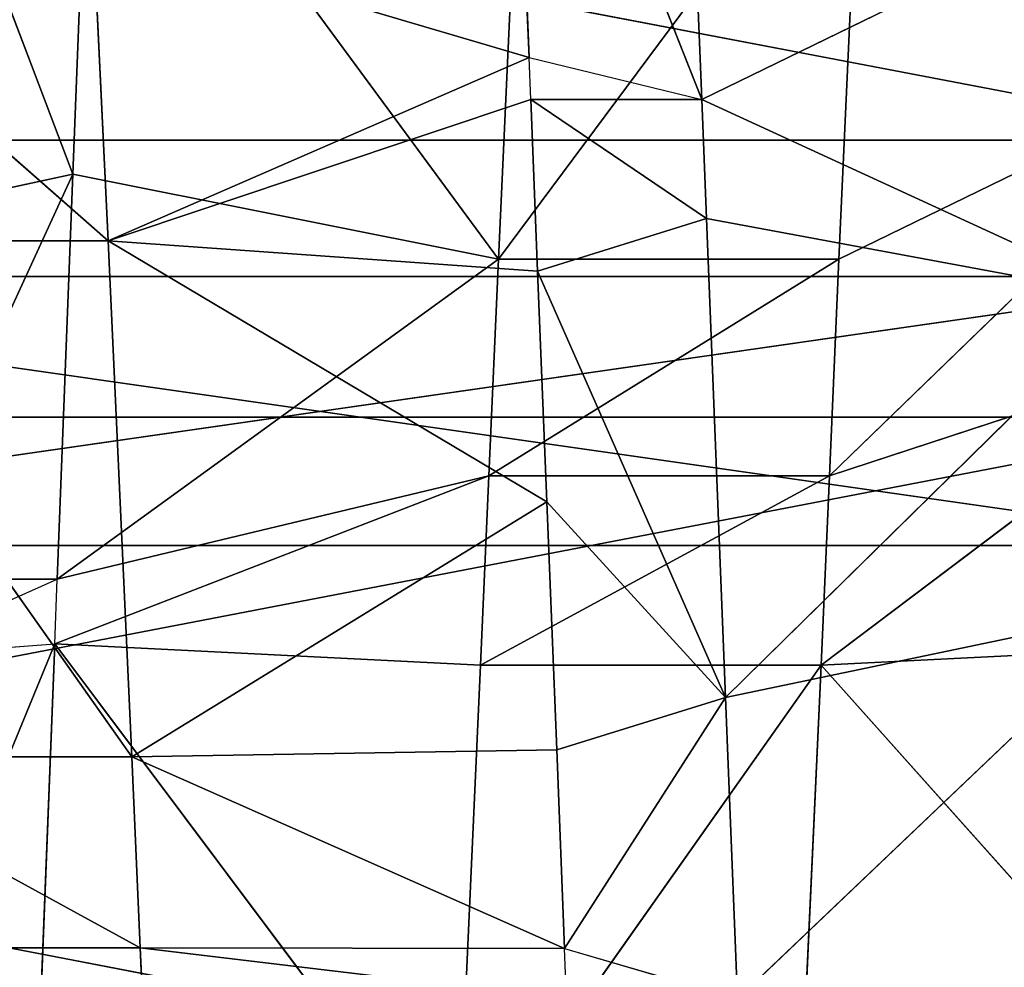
# Model space of a CAD drawing. Extents: x 0 to 4.5, y 0 to 2.5.
# Tile 555 of 656: x 3.3863 to 3.4767, y 1.2349 to 1.3219. Entities that reach past the tile are written whole.
import ezdxf

# ---------------------------------------------------------------- set-up
doc = ezdxf.new("R2010")
doc.units = 0
doc.header["$LTSCALE"] = 2.54
doc.layers.get('0').update_dxf_attribs({"color": 13, "linetype": 'CONTINUOUS'})

# ---------------------------------------------------------------- blocks, each defined once
blk = doc.blocks.new('HACZYK_NA_R_CZNIKI_YUZO_ST')
at = {"color": 0}
for p, q in [((3, 1.406423, 0.312967), (3.5, 1.310823, 0.301949)), ((3, 1.406423, 0.312967), (3.5, 1.310823, 0.301949)), ((3.433057, 1.318425, 1.745296), (3.431425, 1.358783, 1.738023)), ((3.431425, 1.358783, 1.738023), (3.448913, 1.31456, 1.745815)), ((3.433057, 1.318425, 1.745296), (3.431425, 1.358783, 1.738023)), ((3.431425, 1.358783, 1.738023), (3.448913, 1.31456, 1.745815)), ((3.391189, 1.307702, 0.753341), (3.392879, 1.350753, 0.760256)), ((3.391189, 1.307702, 0.753341), (3.392879, 1.350753, 0.760256)), ((3.430252, 1.299894, 0.820547), (3.392879, 1.350753, 0.760256)), ((3.430252, 1.299894, 0.820547), (3.392879, 1.350753, 0.760256)), ((3.447561, 1.347587, 1.740384), (3.448913, 1.31456, 1.745815)), ((3.447561, 1.347587, 1.740384), (3.448913, 1.31456, 1.745815)), ((3, 1.345139, 0.708291), (3.5, 1.273618, 0.700507)), ((3, 1.345139, 0.708291), (3.5, 1.273618, 0.700507)), ((3.377083, 1.344858, 0.759081), (3.391189, 1.307702, 0.753341)), ((3.377083, 1.344858, 0.759081), (3.391189, 1.307702, 0.753341)), ((3.463544, 1.344675, 0.828152), (3.430252, 1.299894, 0.820547)), ((3.430252, 1.299894, 0.820547), (3.432294, 1.344675, 0.828152)), ((3.463544, 1.344675, 0.828152), (3.430252, 1.299894, 0.820547)), ((3.430252, 1.299894, 0.820547), (3.432294, 1.344675, 0.828152)), ((3.461502, 1.299893, 0.820547), (3.463544, 1.344675, 0.828152)), ((3.461502, 1.299893, 0.820547), (3.463544, 1.344675, 0.828152)), ((3.448913, 1.31456, 1.745815), (3.48669, 1.33298, 1.674304)), ((3.448913, 1.31456, 1.745815), (3.48669, 1.33298, 1.674304)), ((3.394424, 1.301581, 1.679254), (3.361821, 1.330233, 1.674832)), ((3.394424, 1.301581, 1.679254), (3.361821, 1.330233, 1.674832)), ((3.393071, 1.330234, 1.674832), (3.433057, 1.318425, 1.745296)), ((3.393071, 1.330234, 1.674832), (3.433057, 1.318425, 1.745296)), ((3.393071, 1.330234, 1.674832), (3.394424, 1.301581, 1.679254)), ((3.393071, 1.330234, 1.674832), (3.394424, 1.301581, 1.679254)), ((3.394424, 1.301581, 1.679254), (3.433057, 1.318425, 1.745296)), ((3.394424, 1.301581, 1.679254), (3.433057, 1.318425, 1.745296)), ((3.433213, 1.31456, 1.745815), (3.433057, 1.318425, 1.745296)), ((3.433057, 1.318425, 1.745296), (3.448913, 1.31456, 1.745815)), ((3.460626, 1.280009, 0.818701), (3.501007, 1.319165, 0.754807)), ((3.460626, 1.280009, 0.818701), (3.501007, 1.319165, 0.754807)), ((3.501007, 1.319165, 0.754807), (3.461502, 1.299893, 0.820547)), ((3.501007, 1.319165, 0.754807), (3.461502, 1.299893, 0.820547)), ((3.394424, 1.301581, 1.679254), (3.433213, 1.31456, 1.745815)), ((3.394424, 1.301581, 1.679254), (3.433213, 1.31456, 1.745815)), ((3.433844, 1.298804, 1.747613), (3.433213, 1.31456, 1.745815)), ((3.433213, 1.31456, 1.745815), (3.448913, 1.31456, 1.745815)), ((3.433213, 1.31456, 1.745815), (3.449354, 1.303633, 1.747115)), ((3.433213, 1.31456, 1.745815), (3.449354, 1.303633, 1.747115)), ((3.433844, 1.298804, 1.747613), (3.433213, 1.31456, 1.745815)), ((3.448913, 1.31456, 1.745815), (3.488417, 1.296376, 1.679847)), ((3.448913, 1.31456, 1.745815), (3.488417, 1.296376, 1.679847)), ((3.448913, 1.31456, 1.745815), (3.449354, 1.303633, 1.747115)), ((3.448913, 1.31456, 1.745815), (3.449354, 1.303633, 1.747115)), ((3, 1.310823, 0.301949), (3.5, 1.214598, 0.30066)), ((3, 1.310823, 0.301949), (3.5, 1.214598, 0.30066)), ((3, 1.310823, 0.301949), (3.5, 1.310823, 0.301949)), ((3, 1.310823, 0.301949), (3.5, 1.310823, 0.301949)), ((3.374103, 1.270518, 0.750421), (3.391189, 1.307702, 0.753341)), ((3.374103, 1.270518, 0.750421), (3.391189, 1.307702, 0.753341)), ((3.375451, 1.30431, 0.752958), (3.391189, 1.307702, 0.753341)), ((3.375451, 1.30431, 0.752958), (3.391189, 1.307702, 0.753341)), ((3.389771, 1.270518, 0.750421), (3.391189, 1.307702, 0.753341)), ((3.389771, 1.270518, 0.750421), (3.391189, 1.307702, 0.753341)), ((3.430252, 1.299894, 0.820547), (3.391189, 1.307702, 0.753341)), ((3.430252, 1.299894, 0.820547), (3.391189, 1.307702, 0.753341)), ((3.433844, 1.298804, 1.747613), (3.449354, 1.303633, 1.747115)), ((3.433844, 1.298804, 1.747613), (3.449354, 1.303633, 1.747115)), ((3.449354, 1.303633, 1.747115), (3.488417, 1.296376, 1.679847)), ((3.449354, 1.303633, 1.747115), (3.488417, 1.296376, 1.679847)), ((3.449354, 1.303633, 1.747115), (3.451101, 1.259647, 1.749907)), ((3.449354, 1.303633, 1.747115), (3.451101, 1.259647, 1.749907)), ((3.396601, 1.254192, 1.682321), (3.363174, 1.301581, 1.679254)), ((3.396601, 1.254192, 1.682321), (3.363174, 1.301581, 1.679254)), ((3.394424, 1.301581, 1.679254), (3.363174, 1.301581, 1.679254)), ((3.394424, 1.301581, 1.679254), (3.363174, 1.301581, 1.679254)), ((3.43469, 1.277607, 1.749237), (3.394424, 1.301581, 1.679254)), ((3.394424, 1.301581, 1.679254), (3.396601, 1.254192, 1.682321)), ((3.43469, 1.277607, 1.749237), (3.394424, 1.301581, 1.679254)), ((3.433844, 1.298804, 1.747613), (3.394424, 1.301581, 1.679254)), ((3.433844, 1.298804, 1.747613), (3.394424, 1.301581, 1.679254)), ((3.394424, 1.301581, 1.679254), (3.396601, 1.254192, 1.682321)), ((3.430252, 1.299894, 0.820547), (3.389771, 1.270518, 0.750421)), ((3.430252, 1.299894, 0.820547), (3.389771, 1.270518, 0.750421)), ((3.429376, 1.280009, 0.818701), (3.430252, 1.299894, 0.820547)), ((3.429376, 1.280009, 0.818701), (3.430252, 1.299894, 0.820547)), ((3.461502, 1.299893, 0.820547), (3.429376, 1.280009, 0.818701)), ((3.461502, 1.299893, 0.820547), (3.429376, 1.280009, 0.818701)), ((3.461502, 1.299893, 0.820547), (3.430252, 1.299894, 0.820547)), ((3.461502, 1.299893, 0.820547), (3.430252, 1.299894, 0.820547)), ((3.460626, 1.280009, 0.818701), (3.461502, 1.299893, 0.820547)), ((3.460626, 1.280009, 0.818701), (3.461502, 1.299893, 0.820547)), ((3.43469, 1.277607, 1.749237), (3.433844, 1.298804, 1.747613)), ((3.433844, 1.298804, 1.747613), (3.451101, 1.259647, 1.749907)), ((3.433844, 1.298804, 1.747613), (3.451101, 1.259647, 1.749907)), ((3.43469, 1.277607, 1.749237), (3.433844, 1.298804, 1.747613)), ((3, 1.226382, 1.799493), (3.5, 1.298307, 1.797874)), ((3, 1.226382, 1.799493), (3.5, 1.298307, 1.797874)), ((3, 1.298307, 1.797874), (3.5, 1.298307, 1.797874)), ((3, 1.298307, 1.797874), (3.5, 1.298307, 1.797874)), ((3.488417, 1.296376, 1.679847), (3.451101, 1.259647, 1.749907)), ((3.488417, 1.296376, 1.679847), (3.451101, 1.259647, 1.749907)), ((3.459855, 1.262608, 0.817842), (3.5, 1.292911, 0.751845)), ((3.459855, 1.262608, 0.817842), (3.5, 1.292911, 0.751845)), ((3.460626, 1.280009, 0.818701), (3.5, 1.292911, 0.751845)), ((3.460626, 1.280009, 0.818701), (3.5, 1.292911, 0.751845)), ((3, 1.285402, 2.19934), (3.5, 1.285402, 2.19934)), ((3, 1.285402, 2.19934), (3.5, 1.285402, 2.19934)), ((3, 1.189177, 2.198051), (3.5, 1.285402, 2.19934)), ((3, 1.189177, 2.198051), (3.5, 1.285402, 2.19934)), ((3.429376, 1.280009, 0.818701), (3.389542, 1.264581, 0.750213)), ((3.429376, 1.280009, 0.818701), (3.389542, 1.264581, 0.750213)), ((3.429376, 1.280009, 0.818701), (3.389771, 1.270518, 0.750421)), ((3.429376, 1.280009, 0.818701), (3.389771, 1.270518, 0.750421)), ((3.460626, 1.280009, 0.818701), (3.428605, 1.262608, 0.817842)), ((3.428605, 1.262608, 0.817842), (3.429376, 1.280009, 0.818701)), ((3.460626, 1.280009, 0.818701), (3.428605, 1.262608, 0.817842)), ((3.428605, 1.262608, 0.817842), (3.429376, 1.280009, 0.818701)), ((3.460626, 1.280009, 0.818701), (3.429376, 1.280009, 0.818701)), ((3.460626, 1.280009, 0.818701), (3.429376, 1.280009, 0.818701)), ((3.459855, 1.262608, 0.817842), (3.460626, 1.280009, 0.818701)), ((3.459855, 1.262608, 0.817842), (3.460626, 1.280009, 0.818701)), ((3.396601, 1.254192, 1.682321), (3.43469, 1.277607, 1.749237)), ((3.396601, 1.254192, 1.682321), (3.43469, 1.277607, 1.749237)), ((3.435596, 1.254846, 1.749977), (3.43469, 1.277607, 1.749237)), ((3.43469, 1.277607, 1.749237), (3.451101, 1.259647, 1.749907)), ((3.435596, 1.254846, 1.749977), (3.43469, 1.277607, 1.749237)), ((3.43469, 1.277607, 1.749237), (3.451101, 1.259647, 1.749907)), ((3, 1.273618, 0.700507), (3.5, 1.273618, 0.700507)), ((3, 1.273618, 0.700507), (3.5, 1.273618, 0.700507)), ((3.373819, 1.263397, 0.75018), (3.389771, 1.270518, 0.750421)), ((3.374103, 1.270518, 0.750421), (3.389771, 1.270518, 0.750421)), ((3.389542, 1.264581, 0.750213), (3.389771, 1.270518, 0.750421)), ((3.451101, 1.259647, 1.749907), (3.489736, 1.267749, 1.681977)), ((3.451101, 1.259647, 1.749907), (3.489736, 1.267749, 1.681977)), ((3.452175, 1.231971, 1.749675), (3.489736, 1.267749, 1.681977)), ((3.452175, 1.231971, 1.749675), (3.489736, 1.267749, 1.681977)), ((3.372187, 1.222393, 0.750763), (3.389542, 1.264581, 0.750213)), ((3.372187, 1.222393, 0.750763), (3.389542, 1.264581, 0.750213)), ((3.373819, 1.263397, 0.75018), (3.389542, 1.264581, 0.750213)), ((3.38783, 1.220799, 0.750853), (3.389542, 1.264581, 0.750213)), ((3.38783, 1.220799, 0.750853), (3.389542, 1.264581, 0.750213)), ((3.428605, 1.262608, 0.817842), (3.389542, 1.264581, 0.750213)), ((3.428605, 1.262608, 0.817842), (3.389542, 1.264581, 0.750213)), ((3.426457, 1.215269, 0.819055), (3.389542, 1.264581, 0.750213)), ((3.426457, 1.215269, 0.819055), (3.389542, 1.264581, 0.750213)), ((3.459855, 1.262608, 0.817842), (3.498917, 1.264581, 0.750213)), ((3.459855, 1.262608, 0.817842), (3.498917, 1.264581, 0.750213)), ((3.459855, 1.262608, 0.817842), (3.426457, 1.215269, 0.819055)), ((3.426457, 1.215269, 0.819055), (3.428605, 1.262608, 0.817842)), ((3.459855, 1.262608, 0.817842), (3.426457, 1.215269, 0.819055)), ((3.426457, 1.215269, 0.819055), (3.428605, 1.262608, 0.817842)), ((3.459855, 1.262608, 0.817842), (3.428605, 1.262608, 0.817842)), ((3.459855, 1.262608, 0.817842), (3.428605, 1.262608, 0.817842)), ((3.457707, 1.215269, 0.819055), (3.459855, 1.262608, 0.817842)), ((3.457707, 1.215269, 0.819055), (3.459855, 1.262608, 0.817842)), ((3.459855, 1.262608, 0.817842), (3.497205, 1.220799, 0.750853)), ((3.459855, 1.262608, 0.817842), (3.497205, 1.220799, 0.750853)), ((3.435596, 1.254846, 1.749977), (3.451101, 1.259647, 1.749907)), ((3.435596, 1.254846, 1.749977), (3.451101, 1.259647, 1.749907)), ((3.436322, 1.236604, 1.749821), (3.451101, 1.259647, 1.749907)), ((3.436322, 1.236604, 1.749821), (3.451101, 1.259647, 1.749907)), ((3.451101, 1.259647, 1.749907), (3.452175, 1.231971, 1.749675)), ((3.451101, 1.259647, 1.749907), (3.452175, 1.231971, 1.749675)), ((3.396601, 1.254192, 1.682321), (3.365351, 1.254191, 1.682321)), ((3.396601, 1.254192, 1.682321), (3.365351, 1.254191, 1.682321)), ((3.397387, 1.236664, 1.682136), (3.365351, 1.254191, 1.682321)), ((3.397387, 1.236664, 1.682136), (3.365351, 1.254191, 1.682321)), ((3.435596, 1.254846, 1.749977), (3.396601, 1.254192, 1.682321)), ((3.435596, 1.254846, 1.749977), (3.396601, 1.254192, 1.682321)), ((3.436322, 1.236604, 1.749821), (3.396601, 1.254192, 1.682321)), ((3.396601, 1.254192, 1.682321), (3.397387, 1.236664, 1.682136)), ((3.436322, 1.236604, 1.749821), (3.396601, 1.254192, 1.682321)), ((3.396601, 1.254192, 1.682321), (3.397387, 1.236664, 1.682136)), ((3.436322, 1.236604, 1.749821), (3.435596, 1.254846, 1.749977)), ((3.436322, 1.236604, 1.749821), (3.435596, 1.254846, 1.749977)), ((3.397387, 1.236664, 1.682136), (3.366137, 1.236664, 1.682136)), ((3.397387, 1.236664, 1.682136), (3.366137, 1.236664, 1.682136)), ((3.436507, 1.231971, 1.749675), (3.397387, 1.236664, 1.682136)), ((3.397387, 1.236664, 1.682136), (3.398273, 1.216643, 1.681053)), ((3.436507, 1.231971, 1.749675), (3.397387, 1.236664, 1.682136)), ((3.436322, 1.236604, 1.749821), (3.397387, 1.236664, 1.682136)), ((3.436322, 1.236604, 1.749821), (3.397387, 1.236664, 1.682136)), ((3.397387, 1.236664, 1.682136), (3.398273, 1.216643, 1.681053)), ((3.436507, 1.231971, 1.749675), (3.436322, 1.236604, 1.749821)), ((3.436322, 1.236604, 1.749821), (3.452175, 1.231971, 1.749675))]:
    blk.add_line(p, q, dxfattribs=at)
mesh = blk.add_polyface(dxfattribs=at)
corners = [(3.5, 1.310823, 0.301949), (3, 1.310823, 0.301949), (3, 1.406423, 0.312967)]
mesh.append_faces([[corners[k] for k in face] for face in [(0, 1, 2)]], dxfattribs={"color": 0})
mesh = blk.add_polyface(dxfattribs=at)
corners = [(3.5, 1.310823, 0.301949), (3, 1.406423, 0.312967), (3.5, 1.406423, 0.312967)]
mesh.append_faces([[corners[k] for k in face] for face in [(0, 1, 2)]], dxfattribs={"color": 0})
mesh = blk.add_polyface(dxfattribs=at)
corners = [(3.5, 1.381264, 2.190888), (3, 1.381264, 2.190888), (3, 1.285402, 2.19934)]
mesh.append_faces([[corners[k] for k in face] for face in [(0, 1, 2)]], dxfattribs={"color": 0})
mesh = blk.add_polyface(dxfattribs=at)
corners = [(3.5, 1.381264, 2.190888), (3, 1.285402, 2.19934), (3.5, 1.285402, 2.19934)]
mesh.append_faces([[corners[k] for k in face] for face in [(0, 1, 2)]], dxfattribs={"color": 0})
mesh = blk.add_polyface(dxfattribs=at)
corners = [(3.5, 1.298307, 1.797874), (3, 1.298307, 1.797874), (3.5, 1.369406, 1.786882)]
mesh.append_faces([[corners[k] for k in face] for face in [(0, 1, 2)]], dxfattribs={"color": 0})
mesh = blk.add_polyface(dxfattribs=at)
corners = [(3.5, 1.369406, 1.786882), (3, 1.298307, 1.797874), (3, 1.369406, 1.786882)]
mesh.append_faces([[corners[k] for k in face] for face in [(0, 1, 2)]], dxfattribs={"color": 0})
mesh = blk.add_polyface(dxfattribs=at)
corners = [(3.502627, 1.359998, 0.76225), (3.501007, 1.319165, 0.754807), (3.463544, 1.344675, 0.828152)]
mesh.append_faces([[corners[k] for k in face] for face in [(0, 1, 2)]], dxfattribs={"color": 0})
mesh = blk.add_polyface(dxfattribs=at)
corners = [(3.431425, 1.358783, 1.738023), (3.393071, 1.330234, 1.674832), (3.433057, 1.318425, 1.745296)]
mesh.append_faces([[corners[k] for k in face] for face in [(0, 1, 2)]], dxfattribs={"color": 0})
mesh = blk.add_polyface(dxfattribs=at)
corners = [(3.448913, 1.31456, 1.745815), (3.447561, 1.347587, 1.740384), (3.431425, 1.358783, 1.738023)]
mesh.append_faces([[corners[k] for k in face] for face in [(0, 1, 2)]], dxfattribs={"color": 0})
mesh = blk.add_polyface(dxfattribs=at)
corners = [(3.448913, 1.31456, 1.745815), (3.431425, 1.358783, 1.738023), (3.433057, 1.318425, 1.745296)]
mesh.append_faces([[corners[k] for k in face] for face in [(0, 1, 2)]], dxfattribs={"color": 0})
mesh = blk.add_polyface(dxfattribs=at)
corners = [(3.392879, 1.350753, 0.760256), (3.391189, 1.307702, 0.753341), (3.377083, 1.344858, 0.759081)]
mesh.append_faces([[corners[k] for k in face] for face in [(0, 1, 2)]], dxfattribs={"color": 0})
mesh = blk.add_polyface(dxfattribs=at)
corners = [(3.392879, 1.350753, 0.760256), (3.430252, 1.299894, 0.820547), (3.391189, 1.307702, 0.753341)]
mesh.append_faces([[corners[k] for k in face] for face in [(0, 1, 2)]], dxfattribs={"color": 0})
mesh = blk.add_polyface(dxfattribs=at)
corners = [(3.392879, 1.350753, 0.760256), (3.432294, 1.344675, 0.828152), (3.430252, 1.299894, 0.820547)]
mesh.append_faces([[corners[k] for k in face] for face in [(0, 1, 2)]], dxfattribs={"color": 0})
mesh = blk.add_polyface(dxfattribs=at)
corners = [(3.447561, 1.347587, 1.740384), (3.448913, 1.31456, 1.745815), (3.48669, 1.33298, 1.674304)]
mesh.append_faces([[corners[k] for k in face] for face in [(0, 1, 2)]], dxfattribs={"color": 0})
mesh = blk.add_polyface(dxfattribs=at)
corners = [(3.5, 1.345139, 0.708291), (3, 1.345139, 0.708291), (3.5, 1.273618, 0.700507)]
mesh.append_faces([[corners[k] for k in face] for face in [(0, 1, 2)]], dxfattribs={"color": 0})
mesh = blk.add_polyface(dxfattribs=at)
corners = [(3.5, 1.273618, 0.700507), (3, 1.345139, 0.708291), (3, 1.273618, 0.700507)]
mesh.append_faces([[corners[k] for k in face] for face in [(0, 1, 2)]], dxfattribs={"color": 0})
mesh = blk.add_polyface(dxfattribs=at)
corners = [(3.391189, 1.307702, 0.753341), (3.375451, 1.30431, 0.752958), (3.377083, 1.344858, 0.759081)]
mesh.append_faces([[corners[k] for k in face] for face in [(0, 1, 2)]], dxfattribs={"color": 0})
mesh = blk.add_polyface(dxfattribs=at)
corners = [(3.463544, 1.344675, 0.828152), (3.430252, 1.299894, 0.820547), (3.432294, 1.344675, 0.828152)]
mesh.append_faces([[corners[k] for k in face] for face in [(0, 1, 2)]], dxfattribs={"color": 0})
mesh = blk.add_polyface(dxfattribs=at)
corners = [(3.463544, 1.344675, 0.828152), (3.461502, 1.299893, 0.820547), (3.430252, 1.299894, 0.820547)]
mesh.append_faces([[corners[k] for k in face] for face in [(0, 1, 2)]], dxfattribs={"color": 0})
mesh = blk.add_polyface(dxfattribs=at)
corners = [(3.463544, 1.344675, 0.828152), (3.501007, 1.319165, 0.754807), (3.461502, 1.299893, 0.820547)]
mesh.append_faces([[corners[k] for k in face] for face in [(0, 1, 2)]], dxfattribs={"color": 0})
mesh = blk.add_polyface(dxfattribs=at)
corners = [(3.48669, 1.33298, 1.674304), (3.448913, 1.31456, 1.745815), (3.488417, 1.296376, 1.679847)]
mesh.append_faces([[corners[k] for k in face] for face in [(0, 1, 2)]], dxfattribs={"color": 0})
mesh = blk.add_polyface(dxfattribs=at)
corners = [(3.394424, 1.301581, 1.679254), (3.393071, 1.330234, 1.674832), (3.361821, 1.330233, 1.674832)]
mesh.append_faces([[corners[k] for k in face] for face in [(0, 1, 2)]], dxfattribs={"color": 0})
mesh = blk.add_polyface(dxfattribs=at)
corners = [(3.394424, 1.301581, 1.679254), (3.361821, 1.330233, 1.674832), (3.363174, 1.301581, 1.679254)]
mesh.append_faces([[corners[k] for k in face] for face in [(0, 1, 2)]], dxfattribs={"color": 0})
mesh = blk.add_polyface(dxfattribs=at)
corners = [(3.393071, 1.330234, 1.674832), (3.394424, 1.301581, 1.679254), (3.433057, 1.318425, 1.745296)]
mesh.append_faces([[corners[k] for k in face] for face in [(0, 1, 2)]], dxfattribs={"color": 0})
mesh = blk.add_polyface(dxfattribs=at)
corners = [(3.433057, 1.318425, 1.745296), (3.394424, 1.301581, 1.679254), (3.433213, 1.31456, 1.745815)]
mesh.append_faces([[corners[k] for k in face] for face in [(0, 1, 2)]], dxfattribs={"color": 0})
mesh = blk.add_polyface(dxfattribs=at)
corners = [(3.501007, 1.319165, 0.754807), (3.5, 1.292911, 0.751845), (3.460626, 1.280009, 0.818701)]
mesh.append_faces([[corners[k] for k in face] for face in [(0, 1, 2)]], dxfattribs={"color": 0})
mesh = blk.add_polyface(dxfattribs=at)
corners = [(3.501007, 1.319165, 0.754807), (3.460626, 1.280009, 0.818701), (3.461502, 1.299893, 0.820547)]
mesh.append_faces([[corners[k] for k in face] for face in [(0, 1, 2)]], dxfattribs={"color": 0})
mesh = blk.add_polyface(dxfattribs=at)
corners = [(3.433213, 1.31456, 1.745815), (3.394424, 1.301581, 1.679254), (3.433844, 1.298804, 1.747613)]
mesh.append_faces([[corners[k] for k in face] for face in [(0, 1, 2)]], dxfattribs={"color": 0})
mesh = blk.add_polyface(dxfattribs=at)
corners = [(3.449354, 1.303633, 1.747115), (3.448913, 1.31456, 1.745815), (3.433213, 1.31456, 1.745815)]
mesh.append_faces([[corners[k] for k in face] for face in [(0, 1, 2)]], dxfattribs={"color": 0})
mesh = blk.add_polyface(dxfattribs=at)
corners = [(3.449354, 1.303633, 1.747115), (3.433213, 1.31456, 1.745815), (3.433844, 1.298804, 1.747613)]
mesh.append_faces([[corners[k] for k in face] for face in [(0, 1, 2)]], dxfattribs={"color": 0})
mesh = blk.add_polyface(dxfattribs=at)
corners = [(3.448913, 1.31456, 1.745815), (3.449354, 1.303633, 1.747115), (3.488417, 1.296376, 1.679847)]
mesh.append_faces([[corners[k] for k in face] for face in [(0, 1, 2)]], dxfattribs={"color": 0})
mesh = blk.add_polyface(dxfattribs=at)
corners = [(3.5, 1.214598, 0.30066), (3, 1.214598, 0.30066), (3, 1.310823, 0.301949)]
mesh.append_faces([[corners[k] for k in face] for face in [(0, 1, 2)]], dxfattribs={"color": 0})
mesh = blk.add_polyface(dxfattribs=at)
corners = [(3.5, 1.214598, 0.30066), (3, 1.310823, 0.301949), (3.5, 1.310823, 0.301949)]
mesh.append_faces([[corners[k] for k in face] for face in [(0, 1, 2)]], dxfattribs={"color": 0})
mesh = blk.add_polyface(dxfattribs=at)
corners = [(3.391189, 1.307702, 0.753341), (3.389771, 1.270518, 0.750421), (3.374103, 1.270518, 0.750421)]
mesh.append_faces([[corners[k] for k in face] for face in [(0, 1, 2)]], dxfattribs={"color": 0})
mesh = blk.add_polyface(dxfattribs=at)
corners = [(3.391189, 1.307702, 0.753341), (3.374103, 1.270518, 0.750421), (3.375451, 1.30431, 0.752958)]
mesh.append_faces([[corners[k] for k in face] for face in [(0, 1, 2)]], dxfattribs={"color": 0})
mesh = blk.add_polyface(dxfattribs=at)
corners = [(3.391189, 1.307702, 0.753341), (3.430252, 1.299894, 0.820547), (3.389771, 1.270518, 0.750421)]
mesh.append_faces([[corners[k] for k in face] for face in [(0, 1, 2)]], dxfattribs={"color": 0})
mesh = blk.add_polyface(dxfattribs=at)
corners = [(3.451101, 1.259647, 1.749907), (3.449354, 1.303633, 1.747115), (3.433844, 1.298804, 1.747613)]
mesh.append_faces([[corners[k] for k in face] for face in [(0, 1, 2)]], dxfattribs={"color": 0})
mesh = blk.add_polyface(dxfattribs=at)
corners = [(3.449354, 1.303633, 1.747115), (3.451101, 1.259647, 1.749907), (3.488417, 1.296376, 1.679847)]
mesh.append_faces([[corners[k] for k in face] for face in [(0, 1, 2)]], dxfattribs={"color": 0})
mesh = blk.add_polyface(dxfattribs=at)
corners = [(3.396601, 1.254192, 1.682321), (3.363174, 1.301581, 1.679254), (3.365351, 1.254191, 1.682321)]
mesh.append_faces([[corners[k] for k in face] for face in [(0, 1, 2)]], dxfattribs={"color": 0})
mesh = blk.add_polyface(dxfattribs=at)
corners = [(3.396601, 1.254192, 1.682321), (3.394424, 1.301581, 1.679254), (3.363174, 1.301581, 1.679254)]
mesh.append_faces([[corners[k] for k in face] for face in [(0, 1, 2)]], dxfattribs={"color": 0})
mesh = blk.add_polyface(dxfattribs=at)
corners = [(3.394424, 1.301581, 1.679254), (3.396601, 1.254192, 1.682321), (3.43469, 1.277607, 1.749237)]
mesh.append_faces([[corners[k] for k in face] for face in [(0, 1, 2)]], dxfattribs={"color": 0})
mesh = blk.add_polyface(dxfattribs=at)
corners = [(3.394424, 1.301581, 1.679254), (3.43469, 1.277607, 1.749237), (3.433844, 1.298804, 1.747613)]
mesh.append_faces([[corners[k] for k in face] for face in [(0, 1, 2)]], dxfattribs={"color": 0})
mesh = blk.add_polyface(dxfattribs=at)
corners = [(3.430252, 1.299894, 0.820547), (3.429376, 1.280009, 0.818701), (3.389771, 1.270518, 0.750421)]
mesh.append_faces([[corners[k] for k in face] for face in [(0, 1, 2)]], dxfattribs={"color": 0})
mesh = blk.add_polyface(dxfattribs=at)
corners = [(3.461502, 1.299893, 0.820547), (3.429376, 1.280009, 0.818701), (3.430252, 1.299894, 0.820547)]
mesh.append_faces([[corners[k] for k in face] for face in [(0, 1, 2)]], dxfattribs={"color": 0})
mesh = blk.add_polyface(dxfattribs=at)
corners = [(3.461502, 1.299893, 0.820547), (3.460626, 1.280009, 0.818701), (3.429376, 1.280009, 0.818701)]
mesh.append_faces([[corners[k] for k in face] for face in [(0, 1, 2)]], dxfattribs={"color": 0})
mesh = blk.add_polyface(dxfattribs=at)
corners = [(3.451101, 1.259647, 1.749907), (3.433844, 1.298804, 1.747613), (3.43469, 1.277607, 1.749237)]
mesh.append_faces([[corners[k] for k in face] for face in [(0, 1, 2)]], dxfattribs={"color": 0})
mesh = blk.add_polyface(dxfattribs=at)
corners = [(3.5, 1.226382, 1.799493), (3, 1.226382, 1.799493), (3.5, 1.298307, 1.797874)]
mesh.append_faces([[corners[k] for k in face] for face in [(0, 1, 2)]], dxfattribs={"color": 0})
mesh = blk.add_polyface(dxfattribs=at)
corners = [(3.5, 1.298307, 1.797874), (3, 1.226382, 1.799493), (3, 1.298307, 1.797874)]
mesh.append_faces([[corners[k] for k in face] for face in [(0, 1, 2)]], dxfattribs={"color": 0})
mesh = blk.add_polyface(dxfattribs=at)
corners = [(3.488417, 1.296376, 1.679847), (3.451101, 1.259647, 1.749907), (3.489736, 1.267749, 1.681977)]
mesh.append_faces([[corners[k] for k in face] for face in [(0, 1, 2)]], dxfattribs={"color": 0})
mesh = blk.add_polyface(dxfattribs=at)
corners = [(3.5, 1.292911, 0.751845), (3.498917, 1.264581, 0.750213), (3.459855, 1.262608, 0.817842)]
mesh.append_faces([[corners[k] for k in face] for face in [(0, 1, 2)]], dxfattribs={"color": 0})
mesh = blk.add_polyface(dxfattribs=at)
corners = [(3.5, 1.292911, 0.751845), (3.459855, 1.262608, 0.817842), (3.460626, 1.280009, 0.818701)]
mesh.append_faces([[corners[k] for k in face] for face in [(0, 1, 2)]], dxfattribs={"color": 0})
mesh = blk.add_polyface(dxfattribs=at)
corners = [(3.5, 1.285402, 2.19934), (3, 1.285402, 2.19934), (3, 1.189177, 2.198051)]
mesh.append_faces([[corners[k] for k in face] for face in [(0, 1, 2)]], dxfattribs={"color": 0})
mesh = blk.add_polyface(dxfattribs=at)
corners = [(3.5, 1.285402, 2.19934), (3, 1.189177, 2.198051), (3.5, 1.189177, 2.198051)]
mesh.append_faces([[corners[k] for k in face] for face in [(0, 1, 2)]], dxfattribs={"color": 0})
mesh = blk.add_polyface(dxfattribs=at)
corners = [(3.429376, 1.280009, 0.818701), (3.389542, 1.264581, 0.750213), (3.389771, 1.270518, 0.750421)]
mesh.append_faces([[corners[k] for k in face] for face in [(0, 1, 2)]], dxfattribs={"color": 0})
mesh = blk.add_polyface(dxfattribs=at)
corners = [(3.429376, 1.280009, 0.818701), (3.428605, 1.262608, 0.817842), (3.389542, 1.264581, 0.750213)]
mesh.append_faces([[corners[k] for k in face] for face in [(0, 1, 2)]], dxfattribs={"color": 0})
mesh = blk.add_polyface(dxfattribs=at)
corners = [(3.460626, 1.280009, 0.818701), (3.428605, 1.262608, 0.817842), (3.429376, 1.280009, 0.818701)]
mesh.append_faces([[corners[k] for k in face] for face in [(0, 1, 2)]], dxfattribs={"color": 0})
mesh = blk.add_polyface(dxfattribs=at)
corners = [(3.460626, 1.280009, 0.818701), (3.459855, 1.262608, 0.817842), (3.428605, 1.262608, 0.817842)]
mesh.append_faces([[corners[k] for k in face] for face in [(0, 1, 2)]], dxfattribs={"color": 0})
mesh = blk.add_polyface(dxfattribs=at)
corners = [(3.43469, 1.277607, 1.749237), (3.396601, 1.254192, 1.682321), (3.435596, 1.254846, 1.749977)]
mesh.append_faces([[corners[k] for k in face] for face in [(0, 1, 2)]], dxfattribs={"color": 0})
mesh = blk.add_polyface(dxfattribs=at)
corners = [(3.451101, 1.259647, 1.749907), (3.43469, 1.277607, 1.749237), (3.435596, 1.254846, 1.749977)]
mesh.append_faces([[corners[k] for k in face] for face in [(0, 1, 2)]], dxfattribs={"color": 0})
mesh = blk.add_polyface(dxfattribs=at)
corners = [(3.5, 1.273618, 0.700507), (3, 1.273618, 0.700507), (3.5, 1.201693, 0.702126)]
mesh.append_faces([[corners[k] for k in face] for face in [(0, 1, 2)]], dxfattribs={"color": 0})
mesh = blk.add_polyface(dxfattribs=at)
corners = [(3.5, 1.201693, 0.702126), (3, 1.273618, 0.700507), (3, 1.201693, 0.702126)]
mesh.append_faces([[corners[k] for k in face] for face in [(0, 1, 2)]], dxfattribs={"color": 0})
mesh = blk.add_polyface(dxfattribs=at)
corners = [(3.489736, 1.267749, 1.681977), (3.451101, 1.259647, 1.749907), (3.452175, 1.231971, 1.749675)]
mesh.append_faces([[corners[k] for k in face] for face in [(0, 1, 2)]], dxfattribs={"color": 0})
mesh = blk.add_polyface(dxfattribs=at)
corners = [(3.489736, 1.267749, 1.681977), (3.452175, 1.231971, 1.749675), (3.491844, 1.220721, 1.681349)]
mesh.append_faces([[corners[k] for k in face] for face in [(0, 1, 2)]], dxfattribs={"color": 0})
mesh = blk.add_polyface(dxfattribs=at)
corners = [(3.389542, 1.264581, 0.750213), (3.38783, 1.220799, 0.750853), (3.372187, 1.222393, 0.750763)]
mesh.append_faces([[corners[k] for k in face] for face in [(0, 1, 2)]], dxfattribs={"color": 0})
mesh = blk.add_polyface(dxfattribs=at)
corners = [(3.389542, 1.264581, 0.750213), (3.372187, 1.222393, 0.750763), (3.373819, 1.263397, 0.75018)]
mesh.append_faces([[corners[k] for k in face] for face in [(0, 1, 2)]], dxfattribs={"color": 0})
mesh = blk.add_polyface(dxfattribs=at)
corners = [(3.389542, 1.264581, 0.750213), (3.426457, 1.215269, 0.819055), (3.38783, 1.220799, 0.750853)]
mesh.append_faces([[corners[k] for k in face] for face in [(0, 1, 2)]], dxfattribs={"color": 0})
mesh = blk.add_polyface(dxfattribs=at)
corners = [(3.389542, 1.264581, 0.750213), (3.428605, 1.262608, 0.817842), (3.426457, 1.215269, 0.819055)]
mesh.append_faces([[corners[k] for k in face] for face in [(0, 1, 2)]], dxfattribs={"color": 0})
mesh = blk.add_polyface(dxfattribs=at)
corners = [(3.498917, 1.264581, 0.750213), (3.497205, 1.220799, 0.750853), (3.459855, 1.262608, 0.817842)]
mesh.append_faces([[corners[k] for k in face] for face in [(0, 1, 2)]], dxfattribs={"color": 0})
mesh = blk.add_polyface(dxfattribs=at)
corners = [(3.459855, 1.262608, 0.817842), (3.426457, 1.215269, 0.819055), (3.428605, 1.262608, 0.817842)]
mesh.append_faces([[corners[k] for k in face] for face in [(0, 1, 2)]], dxfattribs={"color": 0})
mesh = blk.add_polyface(dxfattribs=at)
corners = [(3.459855, 1.262608, 0.817842), (3.457707, 1.215269, 0.819055), (3.426457, 1.215269, 0.819055)]
mesh.append_faces([[corners[k] for k in face] for face in [(0, 1, 2)]], dxfattribs={"color": 0})
mesh = blk.add_polyface(dxfattribs=at)
corners = [(3.459855, 1.262608, 0.817842), (3.497205, 1.220799, 0.750853), (3.457707, 1.215269, 0.819055)]
mesh.append_faces([[corners[k] for k in face] for face in [(0, 1, 2)]], dxfattribs={"color": 0})
mesh = blk.add_polyface(dxfattribs=at)
corners = [(3.451101, 1.259647, 1.749907), (3.435596, 1.254846, 1.749977), (3.436322, 1.236604, 1.749821)]
mesh.append_faces([[corners[k] for k in face] for face in [(0, 1, 2)]], dxfattribs={"color": 0})
mesh = blk.add_polyface(dxfattribs=at)
corners = [(3.452175, 1.231971, 1.749675), (3.451101, 1.259647, 1.749907), (3.436322, 1.236604, 1.749821)]
mesh.append_faces([[corners[k] for k in face] for face in [(0, 1, 2)]], dxfattribs={"color": 0})
mesh = blk.add_polyface(dxfattribs=at)
corners = [(3.397387, 1.236664, 1.682136), (3.396601, 1.254192, 1.682321), (3.365351, 1.254191, 1.682321)]
mesh.append_faces([[corners[k] for k in face] for face in [(0, 1, 2)]], dxfattribs={"color": 0})
mesh = blk.add_polyface(dxfattribs=at)
corners = [(3.397387, 1.236664, 1.682136), (3.365351, 1.254191, 1.682321), (3.366137, 1.236664, 1.682136)]
mesh.append_faces([[corners[k] for k in face] for face in [(0, 1, 2)]], dxfattribs={"color": 0})
mesh = blk.add_polyface(dxfattribs=at)
corners = [(3.435596, 1.254846, 1.749977), (3.396601, 1.254192, 1.682321), (3.436322, 1.236604, 1.749821)]
mesh.append_faces([[corners[k] for k in face] for face in [(0, 1, 2)]], dxfattribs={"color": 0})
mesh = blk.add_polyface(dxfattribs=at)
corners = [(3.396601, 1.254192, 1.682321), (3.397387, 1.236664, 1.682136), (3.436322, 1.236604, 1.749821)]
mesh.append_faces([[corners[k] for k in face] for face in [(0, 1, 2)]], dxfattribs={"color": 0})
mesh = blk.add_polyface(dxfattribs=at)
corners = [(3.398273, 1.216643, 1.681053), (3.366137, 1.236664, 1.682136), (3.367023, 1.216642, 1.681053)]
mesh.append_faces([[corners[k] for k in face] for face in [(0, 1, 2)]], dxfattribs={"color": 0})
mesh = blk.add_polyface(dxfattribs=at)
corners = [(3.398273, 1.216643, 1.681053), (3.397387, 1.236664, 1.682136), (3.366137, 1.236664, 1.682136)]
mesh.append_faces([[corners[k] for k in face] for face in [(0, 1, 2)]], dxfattribs={"color": 0})
mesh = blk.add_polyface(dxfattribs=at)
corners = [(3.397387, 1.236664, 1.682136), (3.398273, 1.216643, 1.681053), (3.436507, 1.231971, 1.749675)]
mesh.append_faces([[corners[k] for k in face] for face in [(0, 1, 2)]], dxfattribs={"color": 0})
mesh = blk.add_polyface(dxfattribs=at)
corners = [(3.397387, 1.236664, 1.682136), (3.436507, 1.231971, 1.749675), (3.436322, 1.236604, 1.749821)]
mesh.append_faces([[corners[k] for k in face] for face in [(0, 1, 2)]], dxfattribs={"color": 0})

msp = doc.modelspace()

# ---------------------------------------------------------------- block references
at = {"color": 0}
msp.add_blockref('HACZYK_NA_R_CZNIKI_YUZO_ST', (0, 0), dxfattribs=at)

doc.saveas('drawing.dxf')
